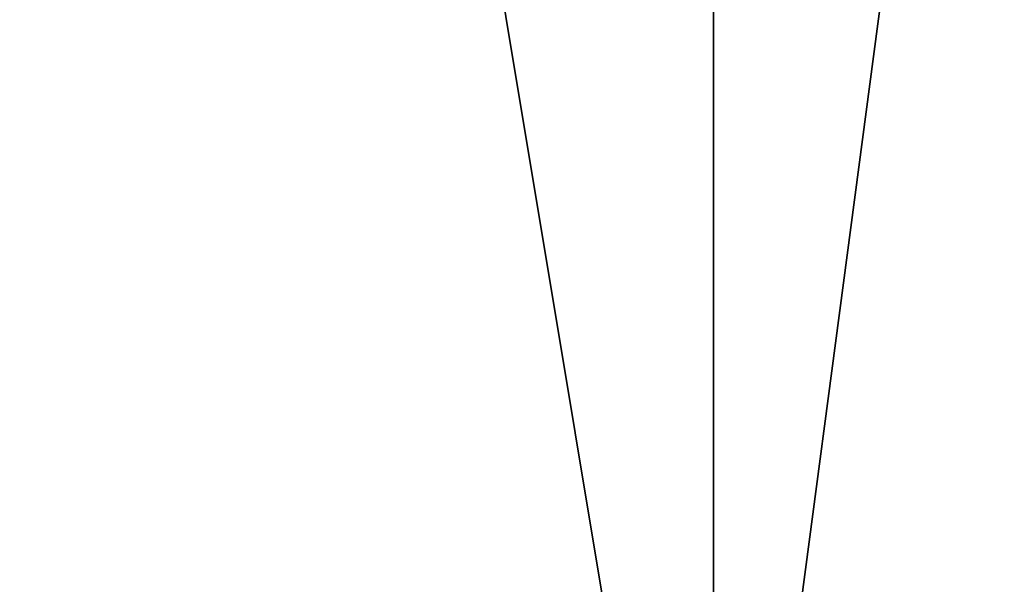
# Model space of a CAD drawing. Extents: x 0.04 to 8.7, y -7.15 to 0.
# Tile 454 of 464: x 7.9 to 8.22, y -1.67 to -1.49. Entities that reach past the tile are written whole.
import ezdxf

# ---------------------------------------------------------------- set-up
doc = ezdxf.new("R2010")
doc.units = 0
doc.header["$MEASUREMENT"] = 0
doc.layers.get('0').update_dxf_attribs({"linetype": 'CONTINUOUS'})

# ---------------------------------------------------------------- blocks, each defined once
blk = doc.blocks.new('ACE_M_STL')
at = {"color": 0}
for p, q in [((8.12452, -1.88976, 2.16535), (8.12452, 0, 2.16535)), ((8.12452, -1.88976, 2.16535), (8.12452, 0, 2.16535)), ((8.12452, -1.88976, -2.16535), (8.12452, 0, -2.16535)), ((8.12452, -1.88976, -2.16535), (8.12452, 0, -2.16535))]:
    blk.add_line(p, q, dxfattribs=at)
mesh = blk.add_polyface(dxfattribs=at)
corners = [(8.12452, 0, 2.16535), (7.8098, -1.88976, 2.63637), (8.12452, -1.88976, 2.16535), (7.8098, 0, 2.63637)]
mesh.append_faces([[corners[k] for k in face] for face in [(0, 1, 2), (1, 0, 3)]], dxfattribs={"vtx0": -1, "color": 0})
mesh = blk.add_polyface(dxfattribs=at)
corners = [(7.8098, 0, -2.63637), (8.12452, -1.88976, -2.16535), (7.8098, -1.88976, -2.63637), (8.12452, 0, -2.16535)]
mesh.append_faces([[corners[k] for k in face] for face in [(0, 1, 2), (1, 0, 3)]], dxfattribs={"vtx0": -1, "color": 0})
mesh = blk.add_polyface(dxfattribs=at)
corners = [(8.37507, 0, 1.65729), (8.12452, -1.88976, 2.16535), (8.37507, -1.88976, 1.65729), (8.12452, 0, 2.16535)]
mesh.append_faces([[corners[k] for k in face] for face in [(0, 1, 2), (1, 0, 3)]], dxfattribs={"vtx0": -1, "color": 0})
mesh = blk.add_polyface(dxfattribs=at)
corners = [(8.12452, 0, -2.16535), (8.37507, -1.88976, -1.65729), (8.12452, -1.88976, -2.16535), (8.37507, 0, -1.65729)]
mesh.append_faces([[corners[k] for k in face] for face in [(0, 1, 2), (1, 0, 3)]], dxfattribs={"vtx0": -1, "color": 0})

msp = doc.modelspace()

# ---------------------------------------------------------------- block references
at = {"color": 0}
msp.add_blockref('ACE_M_STL', (0, 0), dxfattribs=at)

doc.saveas('drawing.dxf')
